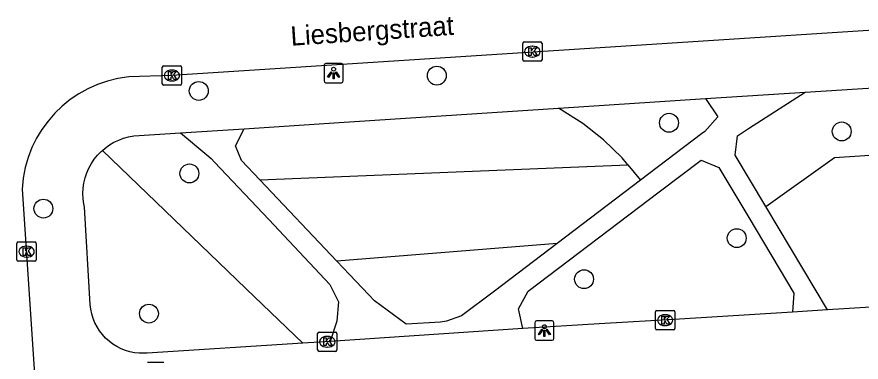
# Model space of a CAD drawing. Extents: x 159689 to 160786, y 387323 to 388339.
# Drawn here: x 160604.72 to 160648.48, y 388176.4 to 388194.27 of the extents above; entities that cross this region are included whole.
import ezdxf

# ---------------------------------------------------------------- set-up
doc = ezdxf.new("R2010")
doc.units = 0
for name, color, linetype in [('IMGEO_Boom', 7, 'Continuous'), ('IMGEO_Groenvoorziening', 7, 'Continuous'), ('IMGEO_Kolk', 7, 'Continuous'), ('IMGEO_Lichtpunt', 7, 'Continuous'), ('IMGEO_Openbare_ruimte_label', 7, 'Continuous'), ('IMGEO_Rijbaan_lokaal_open', 7, 'Continuous'), ('IMGEO_Rioolput', 7, 'Continuous'), ('IMGEO_Voetpad_open', 7, 'Continuous')]:
    doc.layers.add(name, color=color, linetype=linetype)

msp = doc.modelspace()

# ---------------------------------------------------------------- linework, layer by layer
at = {"layer": 'IMGEO_Boom'}
for centre in [(160626.483, 388191.234), (160614.145, 388190.442), (160638.518, 388188.794), (160647.469, 388188.346), (160613.66, 388186.17), (160606.094, 388184.349), (160642.028, 388182.821), (160634.115, 388180.696), (160611.564, 388178.912)]:
    msp.add_circle(centre, 0.489, dxfattribs=at)
at = {"layer": 'IMGEO_Groenvoorziening'}
for points in [[(160636.392, 388186.608), (160636.089, 388186.974), (160635.118, 388187.917), (160634.054, 388188.753), (160632.798, 388189.544)], [(160619.54, 388177.379), (160616.607, 388180.197), (160615.634, 388181.132), (160609.15, 388187.361)], [(160643.539, 388184.466), (160647.096, 388186.994), (160652.877, 388187.371), (160655.579, 388187.581)], [(160617.315, 388185.831), (160636.392, 388186.608)], [(160636.392, 388186.608), (160637.046, 388185.819)], [(160632.73, 388182.542), (160621.301, 388181.627)]]:
    msp.add_lwpolyline(points, dxfattribs=at)
at = {"layer": 'IMGEO_Kolk'}
for p, q in [((160630.935, 388192.051), (160630.935, 388192.903)), ((160631.01, 388192.977), (160631.862, 388192.977)), ((160631.423, 388192.757), (160631.448, 388192.757)), ((160631.936, 388192.903), (160631.936, 388192.051)), ((160631.446, 388192.197), (160631.421, 388192.197)), ((160612.327, 388191.741), (160613.179, 388191.741)), ((160631.862, 388191.977), (160631.01, 388191.977)), ((160612.252, 388190.815), (160612.252, 388191.667)), ((160612.74, 388191.521), (160612.765, 388191.521)), ((160613.253, 388191.667), (160613.253, 388190.815)), ((160612.763, 388190.961), (160612.738, 388190.961)), ((160613.179, 388190.741), (160612.327, 388190.741)), ((160604.718, 388181.695), (160604.718, 388182.547)), ((160604.793, 388182.621), (160605.645, 388182.621)), ((160605.719, 388182.547), (160605.719, 388181.695)), ((160605.206, 388182.401), (160605.231, 388182.401)), ((160605.229, 388181.841), (160605.204, 388181.841)), ((160605.645, 388181.621), (160604.793, 388181.621)), ((160637.893, 388179.073), (160638.745, 388179.073)), ((160637.818, 388178.147), (160637.818, 388178.999)), ((160638.306, 388178.853), (160638.331, 388178.853)), ((160638.819, 388178.999), (160638.819, 388178.147)), ((160638.329, 388178.293), (160638.304, 388178.293)), ((160620.306, 388177.03), (160620.306, 388177.882)), ((160620.381, 388177.956), (160621.233, 388177.956)), ((160620.794, 388177.736), (160620.819, 388177.736)), ((160621.307, 388177.882), (160621.307, 388177.03)), ((160638.745, 388178.073), (160637.893, 388178.073)), ((160621.233, 388176.956), (160620.381, 388176.956)), ((160620.817, 388177.176), (160620.792, 388177.176))]:
    msp.add_line(p, q, dxfattribs=at)
for points in [[(160630.935, 388192.051), (160630.935, 388192.903)], [(160631.01, 388192.977), (160631.862, 388192.977)], [(160631.256, 388192.677), (160631.379, 388192.677), (160631.379, 388192.526), (160631.509, 388192.677), (160631.673, 388192.677), (160631.527, 388192.526), (160631.68, 388192.277), (160631.528, 388192.277), (160631.443, 388192.441), (160631.379, 388192.374), (160631.379, 388192.277), (160631.256, 388192.277), (160631.256, 388192.677)], [(160631.936, 388192.903), (160631.936, 388192.051)], [(160612.327, 388191.741), (160613.179, 388191.741)], [(160631.862, 388191.977), (160631.01, 388191.977)], [(160612.252, 388190.815), (160612.252, 388191.667)], [(160612.573, 388191.441), (160612.696, 388191.441), (160612.696, 388191.29), (160612.826, 388191.441), (160612.99, 388191.441), (160612.844, 388191.29), (160612.997, 388191.041), (160612.845, 388191.041), (160612.76, 388191.205), (160612.696, 388191.138), (160612.696, 388191.041), (160612.573, 388191.041), (160612.573, 388191.441)], [(160613.253, 388191.667), (160613.253, 388190.815)], [(160613.179, 388190.741), (160612.327, 388190.741)], [(160604.718, 388181.695), (160604.718, 388182.547)], [(160604.793, 388182.621), (160605.645, 388182.621)], [(160605.719, 388182.547), (160605.719, 388181.695)], [(160605.039, 388182.321), (160605.162, 388182.321), (160605.162, 388182.17), (160605.292, 388182.321), (160605.456, 388182.321), (160605.31, 388182.17), (160605.463, 388181.921), (160605.311, 388181.921), (160605.226, 388182.085), (160605.162, 388182.018), (160605.162, 388181.921), (160605.039, 388181.921), (160605.039, 388182.321)], [(160605.645, 388181.621), (160604.793, 388181.621)], [(160637.893, 388179.073), (160638.745, 388179.073)], [(160637.818, 388178.147), (160637.818, 388178.999)], [(160638.139, 388178.773), (160638.262, 388178.773), (160638.262, 388178.622), (160638.392, 388178.773), (160638.556, 388178.773), (160638.41, 388178.622), (160638.563, 388178.373), (160638.411, 388178.373), (160638.326, 388178.537), (160638.262, 388178.47), (160638.262, 388178.373), (160638.139, 388178.373), (160638.139, 388178.773)], [(160638.819, 388178.999), (160638.819, 388178.147)], [(160620.306, 388177.03), (160620.306, 388177.882)], [(160620.381, 388177.956), (160621.233, 388177.956)], [(160621.307, 388177.882), (160621.307, 388177.03)], [(160638.745, 388178.073), (160637.893, 388178.073)], [(160620.627, 388177.656), (160620.75, 388177.656), (160620.75, 388177.505), (160620.88, 388177.656), (160621.044, 388177.656), (160620.898, 388177.505), (160621.051, 388177.256), (160620.899, 388177.256), (160620.814, 388177.42), (160620.75, 388177.353), (160620.75, 388177.256), (160620.627, 388177.256), (160620.627, 388177.656)], [(160621.233, 388176.956), (160620.381, 388176.956)]]:
    msp.add_lwpolyline(points, dxfattribs=at)
for centre, start, end in [((160631.012, 388192.901), 91.552, 178.448), ((160631.012, 388192.901), 91.552, 178.448), ((160631.86, 388192.901), 1.552, 88.448), ((160631.86, 388192.901), 1.552, 88.448), ((160612.329, 388191.665), 91.552, 178.448), ((160612.329, 388191.665), 91.552, 178.448), ((160613.177, 388191.665), 1.552, 88.448), ((160613.177, 388191.665), 1.552, 88.448), ((160631.012, 388192.053), 181.552, 268.448), ((160631.012, 388192.053), 181.552, 268.448), ((160631.86, 388192.053), 271.552, 358.448), ((160631.86, 388192.053), 271.552, 358.448), ((160612.329, 388190.817), 181.552, 268.448), ((160612.329, 388190.817), 181.552, 268.448), ((160613.177, 388190.817), 271.552, 358.448), ((160613.177, 388190.817), 271.552, 358.448), ((160604.795, 388182.545), 91.552, 178.448), ((160604.795, 388182.545), 91.552, 178.448), ((160605.643, 388182.545), 1.552, 88.448), ((160605.643, 388182.545), 1.552, 88.448), ((160604.795, 388181.697), 181.552, 268.448), ((160604.795, 388181.697), 181.552, 268.448), ((160605.643, 388181.697), 271.552, 358.448), ((160605.643, 388181.697), 271.552, 358.448), ((160637.895, 388178.997), 91.552, 178.448), ((160637.895, 388178.997), 91.552, 178.448), ((160638.743, 388178.997), 1.552, 88.448), ((160638.743, 388178.997), 1.552, 88.448), ((160620.383, 388177.88), 91.552, 178.448), ((160620.383, 388177.88), 91.552, 178.448), ((160621.231, 388177.88), 1.552, 88.448), ((160621.231, 388177.88), 1.552, 88.448), ((160637.895, 388178.149), 181.552, 268.448), ((160637.895, 388178.149), 181.552, 268.448), ((160638.743, 388178.149), 271.552, 358.448), ((160638.743, 388178.149), 271.552, 358.448), ((160620.383, 388177.032), 181.552, 268.448), ((160620.383, 388177.032), 181.552, 268.448), ((160621.231, 388177.032), 271.552, 358.448), ((160621.231, 388177.032), 271.552, 358.448)]:
    msp.add_arc(centre, 0.0765, start, end, dxfattribs=at)
for centre, major_axis, ratio, start_param, end_param in [((160631.422, 388192.477), (-0.387, 0.002), 0.722429, 4.712389, 7.853982), ((160631.447, 388192.477), (-0.39, 0.002), 0.717154, 1.570796, 4.712389), ((160612.739, 388191.241), (-0.387, 0.002), 0.722429, 4.712389, 7.853982), ((160612.764, 388191.241), (-0.39, 0.002), 0.717154, 1.570796, 4.712389), ((160605.205, 388182.121), (-0.387, 0.002), 0.722429, 4.712389, 7.853982), ((160605.23, 388182.121), (-0.39, 0.002), 0.717154, 1.570796, 4.712389), ((160638.305, 388178.573), (-0.387, 0.002), 0.722429, 4.712389, 7.853982), ((160638.33, 388178.573), (-0.39, 0.002), 0.717154, 1.570796, 4.712389), ((160620.793, 388177.456), (-0.387, 0.002), 0.722429, 4.712389, 7.853982), ((160620.818, 388177.456), (-0.39, 0.002), 0.717154, 1.570796, 4.712389)]:
    msp.add_ellipse(centre, major_axis=major_axis, ratio=ratio, start_param=start_param, end_param=end_param, dxfattribs=at)
at = {"layer": 'IMGEO_Lichtpunt'}
for p, q in [((160620.637, 388191.768), (160620.637, 388190.961)), ((160620.637, 388191.768), (160620.637, 388190.961)), ((160621.539, 388191.863), (160620.731, 388191.863)), ((160621.539, 388191.863), (160620.731, 388191.863)), ((160621.633, 388190.961), (160621.633, 388191.768)), ((160621.633, 388190.961), (160621.633, 388191.768)), ((160620.731, 388190.867), (160621.539, 388190.867)), ((160620.731, 388190.867), (160621.539, 388190.867)), ((160631.56, 388178.436), (160631.56, 388177.629)), ((160631.56, 388178.436), (160631.56, 388177.629)), ((160632.462, 388178.531), (160631.654, 388178.531)), ((160632.462, 388178.531), (160631.654, 388178.531)), ((160632.556, 388177.629), (160632.556, 388178.436)), ((160632.556, 388177.629), (160632.556, 388178.436)), ((160631.654, 388177.535), (160632.462, 388177.535)), ((160631.654, 388177.535), (160632.462, 388177.535))]:
    msp.add_line(p, q, dxfattribs=at)
for points in [[(160621.011, 388191.432), (160621.05, 388191.404), (160620.862, 388191.142), (160620.824, 388191.169), (160621.011, 388191.432)], [(160621.113, 388191.384), (160621.16, 388191.384), (160621.16, 388191.062), (160621.113, 388191.062), (160621.113, 388191.384)], [(160621.223, 388191.404), (160621.261, 388191.431), (160621.448, 388191.169), (160621.409, 388191.141), (160621.223, 388191.404)], [(160631.934, 388178.1), (160631.973, 388178.072), (160631.785, 388177.81), (160631.747, 388177.837), (160631.934, 388178.1)], [(160632.036, 388178.052), (160632.083, 388178.052), (160632.083, 388177.73), (160632.036, 388177.73), (160632.036, 388178.052)], [(160632.146, 388178.072), (160632.184, 388178.099), (160632.371, 388177.837), (160632.332, 388177.809), (160632.146, 388178.072)]]:
    msp.add_lwpolyline(points, dxfattribs=at)
for centre in [(160621.136, 388191.566), (160632.059, 388178.234)]:
    msp.add_circle(centre, 0.0994, dxfattribs=at)
for centre, start, end in [((160620.731, 388191.768), 90, 180), ((160620.731, 388191.768), 90, 180), ((160621.539, 388191.768), 0, 90), ((160621.539, 388191.768), 0, 90), ((160620.731, 388190.961), 180, 270), ((160620.731, 388190.961), 180, 270), ((160621.539, 388190.961), 270, 0), ((160621.539, 388190.961), 270, 360), ((160631.654, 388178.436), 90, 180), ((160631.654, 388178.436), 90, 180), ((160632.462, 388178.436), 0, 90), ((160632.462, 388178.436), 0, 90), ((160631.654, 388177.629), 180, 270), ((160631.654, 388177.629), 180, 270), ((160632.462, 388177.629), 270, 0), ((160632.462, 388177.629), 270, 360)]:
    msp.add_arc(centre, 0.0946, start, end, dxfattribs=at)
at = {"layer": 'IMGEO_Rijbaan_lokaal_open'}
for points in [[(160651.253, 388193.731), (160612.753, 388191.241), (160610.516, 388191.164)], [(160604.998, 388185.364), (160605.899, 388171.891)]]:
    msp.add_lwpolyline(points, dxfattribs=at)
msp.add_arc((160611.135, 388185.05), 6.145, 95.7798, 177.0748, dxfattribs=at)
at = {"layer": 'IMGEO_Rioolput'}
msp.add_line((160611.483, 388176.402), (160612.335, 388176.402), dxfattribs=at)
msp.add_lwpolyline([(160611.483, 388176.402), (160612.335, 388176.402)], dxfattribs=at)
at = {"layer": 'IMGEO_Voetpad_open'}
for points in [[(160645.568, 388190.37), (160652.358, 388190.811), (160652.589, 388190.825), (160652.849, 388190.819), (160653.106, 388190.789), (160653.361, 388190.737), (160653.609, 388190.662), (160653.85, 388190.566), (160654.081, 388190.448), (160654.301, 388190.31), (160654.507, 388190.153), (160654.699, 388189.978), (160654.874, 388189.786), (160655.032, 388189.58), (160655.17, 388189.361), (160655.289, 388189.13)], [(160632.798, 388189.544), (160640.409, 388190.042)], [(160640.409, 388190.042), (160641.046, 388189.104), (160640.371, 388188.337), (160640.2, 388188.213), (160637.046, 388185.819)], [(160640.409, 388190.042), (160645.568, 388190.37)], [(160643.539, 388184.466), (160641.955, 388187.123), (160642.067, 388188.114), (160642.63, 388188.501), (160645.568, 388190.37)], [(160616.497, 388188.478), (160621.415, 388188.8), (160632.798, 388189.544)], [(160609.15, 388187.361), (160609.296, 388187.487), (160609.516, 388187.645), (160609.749, 388187.783), (160609.994, 388187.899), (160610.248, 388187.994), (160610.509, 388188.065), (160610.776, 388188.112), (160613.199, 388188.269)], [(160613.199, 388188.269), (160616.497, 388188.478)], [(160613.199, 388188.269), (160614.567, 388187.132), (160614.786, 388186.941), (160614.957, 388186.762), (160617.774, 388183.778), (160620.936, 388180.427), (160621.394, 388179.518), (160621.3, 388178.521), (160620.948, 388177.468)], [(160617.315, 388185.831), (160616.354, 388186.845), (160616.045, 388187.591), (160616.497, 388188.478)], [(160619.54, 388177.379), (160611.469, 388176.867), (160611.301, 388176.857), (160611.057, 388176.862), (160610.815, 388176.889), (160610.576, 388176.937), (160610.343, 388177.007), (160610.116, 388177.096), (160609.899, 388177.206), (160609.692, 388177.335), (160609.497, 388177.482), (160609.317, 388177.645), (160609.152, 388177.824), (160609.003, 388178.017), (160608.872, 388178.223), (160608.76, 388178.439), (160608.668, 388178.665), (160608.597, 388178.898), (160608.546, 388179.136), (160608.517, 388179.378), (160608.222, 388184.42), (160608.187, 388184.595), (160608.153, 388184.863), (160608.143, 388185.134), (160608.157, 388185.405), (160608.196, 388185.673), (160608.258, 388185.936), (160608.344, 388186.193), (160608.452, 388186.442), (160608.582, 388186.679), (160608.732, 388186.905), (160608.903, 388187.115), (160609.091, 388187.31), (160609.15, 388187.361)], [(160630.948, 388178.136), (160630.714, 388179.166), (160631.22, 388180.074), (160638.006, 388185.217), (160640.178, 388186.864), (160641.107, 388186.485), (160642.651, 388183.889), (160644.981, 388179.969), (160644.922, 388178.984)], [(160621.301, 388181.627), (160617.315, 388185.831)], [(160637.046, 388185.819), (160632.73, 388182.542)], [(160646.735, 388179.104), (160643.539, 388184.466)], [(160632.73, 388182.542), (160629.48, 388180.075), (160627.76, 388178.797), (160626.985, 388178.52), (160626.671, 388178.462), (160624.889, 388178.358), (160623.253, 388179.583), (160622.96, 388179.877), (160621.96, 388180.931), (160621.301, 388181.627)], [(160655.879, 388182.521), (160655.85, 388182.234), (160655.796, 388181.952), (160655.717, 388181.675), (160655.613, 388181.407), (160655.486, 388181.148), (160655.336, 388180.903), (160655.165, 388180.671), (160654.974, 388180.456), (160654.765, 388180.258), (160654.539, 388180.081), (160654.297, 388179.924), (160654.043, 388179.789), (160653.778, 388179.678), (160653.504, 388179.59), (160653.223, 388179.528), (160652.937, 388179.491), (160652.65, 388179.479), (160646.735, 388179.104)], [(160646.735, 388179.104), (160644.922, 388178.984)], [(160644.922, 388178.984), (160639.064, 388178.628), (160634.892, 388178.375), (160630.948, 388178.136)], [(160630.948, 388178.136), (160620.948, 388177.468)], [(160620.948, 388177.468), (160619.54, 388177.379)]]:
    msp.add_lwpolyline(points, dxfattribs=at)

# ---------------------------------------------------------------- texts
at = {"layer": 'IMGEO_Openbare_ruimte_label'}
msp.add_text('Liesbergstraat', height=1, rotation=3.8407, dxfattribs=at).set_placement((160618.936, 388192.78))

doc.saveas('drawing.dxf')
